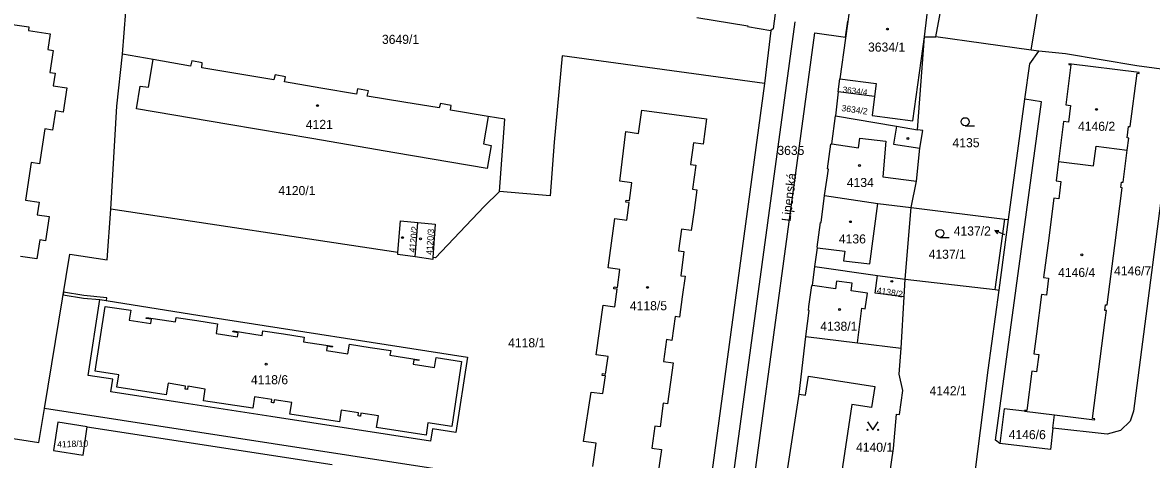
# Model space of a CAD drawing. Extents: x -756746 to -753363, y -1166406 to -1161727.
# Drawn here: x -755238.8 to -755027.6, y -1165711.1 to -1165629.2 of the extents above; entities that cross this region are included whole.
import ezdxf

# ---------------------------------------------------------------- set-up
doc = ezdxf.new("R2010")
doc.units = 0
for name, color, linetype in [('Hranice parcel', 7, 'Continuous'), ('Parcelní čísla', 7, 'Continuous'), ('Pop  PČ popisy', 7, 'Continuous'), ('Vnitřní kresba', 7, 'Continuous'), ('Věcná břemena k části', 7, 'Continuous'), ('Značky budov', 7, 'Continuous'), ('Značky kultur', 7, 'Continuous')]:
    doc.layers.add(name, color=color, linetype=linetype)

msp = doc.modelspace()

# ---------------------------------------------------------------- linework, layer by layer
at = {"layer": 'Hranice parcel'}
for p, q in [((-755083.16, -1165620.39), (-755085.89, -1165639.76)), ((-755069.99, -1165631.87), (-755068.91, -1165622.4)), ((-755067.88, -1165631.92), (-755066.19, -1165622.79)), ((-755050.06, -1165634.38), (-755048.1, -1165622.49)), ((-755098.76, -1165630.72), (-755099.99, -1165640.62)), ((-755071.33, -1165649.32), (-755069.99, -1165631.87)), ((-755069.99, -1165631.87), (-755067.88, -1165631.92)), ((-755050.06, -1165634.38), (-755067.88, -1165631.92)), ((-755214.39, -1165636.16), (-755220.11, -1165635.17)), ((-755048.62, -1165634.58), (-755050.06, -1165634.38)), ((-755086.16, -1165642.2), (-755085.89, -1165639.76)), ((-755099.99, -1165640.62), (-755111.64, -1165727.25)), ((-755086.16, -1165642.2), (-755086.65, -1165646.73)), ((-755079.38, -1165643.1), (-755086.16, -1165642.2)), ((-755054.27, -1165666.14), (-755051.23, -1165643.57)), ((-755223.01, -1165673.7), (-755222.28, -1165664.18)), ((-755168.58, -1165672.29), (-755222.28, -1165664.18)), ((-755073.65, -1165677.34), (-755072.54, -1165663.89)), ((-755072.54, -1165663.89), (-755055.01, -1165666.05)), ((-755165.34, -1165673.16), (-755164.84, -1165666.71)), ((-755056.79, -1165679.26), (-755055.01, -1165666.05)), ((-755056.05, -1165679.35), (-755054.27, -1165666.14)), ((-755055.01, -1165666.05), (-755054.27, -1165666.14)), ((-755090.53, -1165674.95), (-755078.79, -1165676.61)), ((-755078.79, -1165676.61), (-755073.65, -1165677.34)), ((-755073.84, -1165680.65), (-755073.65, -1165677.34)), ((-755073.65, -1165677.34), (-755056.79, -1165679.26)), ((-755056.79, -1165679.26), (-755056.05, -1165679.35)), ((-755074.39, -1165690.24), (-755073.84, -1165680.65)), ((-755093.49, -1165698.84), (-755092.22, -1165688.09)), ((-755095.75, -1165713.48), (-755093.49, -1165698.84)), ((-755051.32, -1165702.08), (-755045.67, -1165702.76)), ((-755046.02, -1165705.27), (-755045.67, -1165702.76))]:
    msp.add_line(p, q, dxfattribs=at)
for points in [[(-755220.11, -1165635.17), (-755218.22, -1165611.09), (-755244.01, -1165606.71), (-755270.43, -1165602.09), (-755270.99, -1165606.17), (-755284.61, -1165603.25), (-755297.52, -1165600.73), (-755307.95, -1165599.53), (-755319.09, -1165599.01)], [(-755095.61, -1165610), (-755096.09, -1165613.55), (-755096.24, -1165613.53), (-755097.6, -1165623.61), (-755097.45, -1165623.63), (-755098.36, -1165630.4), (-755098.76, -1165630.72)], [(-755112.66, -1165628.28), (-755103.1, -1165629.85), (-755103.12, -1165629.97), (-755098.76, -1165630.72)], [(-755241.56, -1165629.47), (-755237.64, -1165630.04), (-755237.74, -1165630.74), (-755233.66, -1165631.34), (-755234.11, -1165634.29), (-755233.11, -1165634.45), (-755233.74, -1165638.58), (-755232.75, -1165638.73), (-755233.12, -1165641.07), (-755230.52, -1165641.47), (-755231.22, -1165646.01), (-755232.65, -1165645.79), (-755233.2, -1165649.4), (-755234.67, -1165649.17), (-755235.67, -1165655.67), (-755237.19, -1165655.44), (-755238.27, -1165662.5), (-755235.71, -1165662.89), (-755236.06, -1165665.23)], [(-755079.38, -1165643.1), (-755079.84, -1165646.64), (-755072.21, -1165647.67), (-755069.99, -1165631.87)], [(-755222.28, -1165664.18), (-755221.16, -1165644.9), (-755220.11, -1165635.17)], [(-755099.99, -1165640.62), (-755137.83, -1165635.43), (-755139.31, -1165651.61), (-755140.1, -1165661.72), (-755149.54, -1165660.89)], [(-755051.23, -1165643.57), (-755050.3, -1165636.93), (-755048.62, -1165634.58)], [(-755010.41, -1165640.04), (-755030.3, -1165637.31), (-755043.66, -1165635.1), (-755048.62, -1165634.58)], [(-755151.7, -1165646.81), (-755152.58, -1165651.98), (-755151.11, -1165652.25), (-755151.88, -1165656.58), (-755169.16, -1165653.63), (-755184.67, -1165650.98), (-755200.19, -1165648.32), (-755217.49, -1165645.37), (-755216.81, -1165641.14), (-755215.27, -1165641.34), (-755214.39, -1165636.16)], [(-755151.7, -1165646.81), (-755158.76, -1165645.64), (-755158.58, -1165644.77), (-755160.6, -1165644.41), (-755160.83, -1165645.23), (-755167.47, -1165644.13), (-755174.31, -1165642.99), (-755174.09, -1165642.02), (-755176.16, -1165641.66), (-755176.3, -1165642.65), (-755182.97, -1165641.5), (-755189.77, -1165640.31), (-755189.6, -1165639.4), (-755191.55, -1165639.01), (-755191.77, -1165639.97), (-755198.51, -1165638.86), (-755205.28, -1165637.68), (-755205.21, -1165636.76), (-755207.14, -1165636.41), (-755207.41, -1165637.37), (-755214.39, -1165636.16)], [(-755032.1, -1165653.14), (-755031.81, -1165650.86), (-755032.1, -1165650.82), (-755031.83, -1165648.7), (-755031.53, -1165648.73), (-755030.25, -1165638.73), (-755029.85, -1165638.78), (-755029.83, -1165638.61), (-755043.01, -1165636.93), (-755043.03, -1165637.1), (-755042.63, -1165637.15), (-755043.59, -1165644.63), (-755042.67, -1165644.75), (-755043.07, -1165647.9), (-755043.99, -1165647.78), (-755044.94, -1165655.24)], [(-755085.89, -1165639.76), (-755079.06, -1165640.65), (-755079.38, -1165643.1)], [(-755010.57, -1165641.31), (-755016.56, -1165640.51), (-755019.49, -1165641.02), (-755021.96, -1165642.7), (-755023.55, -1165645.25), (-755030.9, -1165702.07), (-755031.53, -1165703.94), (-755033.36, -1165705.68), (-755035.83, -1165706.38), (-755046.02, -1165705.27)], [(-755055.93, -1165708.11), (-755056.74, -1165707.48), (-755048.1, -1165644.06), (-755051.23, -1165643.57)], [(-755131.49, -1165708.07), (-755133.82, -1165707.76), (-755132.43, -1165698.47), (-755130.21, -1165698.77), (-755129.75, -1165695.46), (-755130.36, -1165695.38), (-755130.3, -1165695.02), (-755129.71, -1165695.1), (-755129.25, -1165691.8), (-755131.44, -1165691.49), (-755130.19, -1165682.21), (-755127.98, -1165682.51), (-755127.53, -1165679.21), (-755128.15, -1165679.13), (-755128.14, -1165678.94), (-755128.11, -1165678.76), (-755127.48, -1165678.85), (-755127.02, -1165675.51), (-755129.23, -1165675.2), (-755127.96, -1165665.96), (-755125.75, -1165666.26), (-755125.3, -1165662.96), (-755125.93, -1165662.87), (-755125.87, -1165662.5), (-755125.25, -1165662.59), (-755124.8, -1165659.27), (-755127.05, -1165658.96), (-755125.89, -1165649.67), (-755123.53, -1165650), (-755122.93, -1165645.62), (-755110.82, -1165647.27), (-755111.46, -1165651.99), (-755113.27, -1165651.74), (-755113.8, -1165655.82), (-755112.83, -1165655.96), (-755113.44, -1165660.44), (-755112.63, -1165660.55), (-755113.14, -1165664.37), (-755113.67, -1165668.19), (-755115.49, -1165667.95), (-755116.04, -1165672.03), (-755115.04, -1165672.16), (-755115.65, -1165676.66), (-755114.83, -1165676.77), (-755115.37, -1165680.61), (-755115.88, -1165684.46), (-755116.71, -1165684.34), (-755117.32, -1165688.79), (-755118.3, -1165688.65), (-755118.86, -1165692.75), (-755117.04, -1165693), (-755118.09, -1165700.65), (-755118.91, -1165700.54), (-755119.52, -1165705.02), (-755120.52, -1165704.89), (-755121.07, -1165708.96), (-755119.26, -1165709.21), (-755119.9, -1165713.94)], [(-755149.54, -1165660.89), (-755148.54, -1165647.34), (-755151.7, -1165646.81)], [(-755088.73, -1165661.66), (-755088.01, -1165656.67), (-755088.17, -1165656.64), (-755087.54, -1165652.01), (-755087.36, -1165651.95), (-755086.65, -1165646.73)], [(-755086.65, -1165646.73), (-755075.29, -1165648.65), (-755071.33, -1165649.32)], [(-755072.54, -1165663.89), (-755071.53, -1165658.95), (-755070.92, -1165652.79), (-755070.36, -1165649.48), (-755071.33, -1165649.32)], [(-755044.94, -1165655.24), (-755038.38, -1165656.08), (-755037.92, -1165652.39), (-755032.1, -1165653.14)], [(-755045.67, -1165702.76), (-755038.19, -1165703.67), (-755038.17, -1165703.51), (-755038.56, -1165703.45), (-755036.25, -1165685.43), (-755035.96, -1165683.19), (-755036.26, -1165683.16), (-755036.13, -1165682.11), (-755035.83, -1165682.15), (-755034.4, -1165671.02), (-755033, -1165660.18), (-755033.3, -1165660.14), (-755033.17, -1165659.11), (-755032.87, -1165659.15), (-755032.1, -1165653.14)], [(-755044.94, -1165655.24), (-755045.4, -1165658.89), (-755044.5, -1165659), (-755044.91, -1165662.24), (-755045.82, -1165662.13), (-755046.43, -1165667.1), (-755046.78, -1165669.65), (-755047.72, -1165677), (-755046.8, -1165677.11), (-755047.21, -1165680.34), (-755048.13, -1165680.22), (-755049.06, -1165687.54), (-755049.54, -1165691.32), (-755048.64, -1165691.44), (-755049.05, -1165694.67), (-755049.96, -1165694.55), (-755050.9, -1165701.96), (-755051.3, -1165701.91), (-755051.32, -1165702.08)], [(-755149.54, -1165660.89), (-755152.45, -1165663.68), (-755161.54, -1165673.31), (-755162.03, -1165673.24)], [(-755090.53, -1165674.95), (-755090.02, -1165671.44), (-755090.1, -1165671.3), (-755089.5, -1165666.68), (-755089.36, -1165666.7), (-755088.73, -1165661.66)], [(-755088.73, -1165661.66), (-755078.74, -1165663.13), (-755072.54, -1165663.89)], [(-755236.06, -1165665.23), (-755233.83, -1165665.58), (-755234.53, -1165670.12), (-755235.61, -1165669.95), (-755236.16, -1165673.52), (-755239.22, -1165673.05)], [(-755168.58, -1165672.29), (-755168.08, -1165666.41), (-755164.84, -1165666.71)], [(-755164.84, -1165666.71), (-755161.61, -1165667.01), (-755162.03, -1165673.24)], [(-755234.72, -1165701.55), (-755229.99, -1165672.61), (-755223.01, -1165673.7)], [(-755165.34, -1165673.16), (-755168.62, -1165672.7), (-755168.58, -1165672.29)], [(-755162.03, -1165673.24), (-755162.06, -1165673.63), (-755165.34, -1165673.16)], [(-755092.22, -1165688.09), (-755091.58, -1165683.19), (-755091.73, -1165683.17), (-755091.64, -1165682.46), (-755091.13, -1165678.52), (-755090.97, -1165678.53), (-755090.53, -1165674.95)], [(-755073.84, -1165680.65), (-755079.26, -1165679.91), (-755078.79, -1165676.61)], [(-755061.47, -1165720.94), (-755058.08, -1165694.4), (-755056.05, -1165679.35)], [(-755224.34, -1165681.14), (-755206.04, -1165684.08), (-755155.53, -1165691.92), (-755157.72, -1165706.06), (-755162.11, -1165705.38), (-755162.47, -1165707.69), (-755192.38, -1165703.06), (-755208.58, -1165700.54), (-755222.3, -1165698.42), (-755221.94, -1165696.08), (-755226.54, -1165695.37), (-755224.34, -1165681.14)], [(-755092.22, -1165688.09), (-755082.53, -1165689.26), (-755074.39, -1165690.24)], [(-755077.41, -1165719.73), (-755075.81, -1165709.04), (-755075.26, -1165702.61), (-755074.72, -1165702.67), (-755074.06, -1165698.19), (-755074.79, -1165695.11), (-755074.39, -1165690.24)], [(-755323.93, -1165694.17), (-755321.03, -1165694.65), (-755235.76, -1165707.93), (-755234.72, -1165701.55)], [(-755093.49, -1165698.84), (-755092.31, -1165699.03), (-755091.76, -1165695.49), (-755079.32, -1165697.41), (-755079.92, -1165701.39), (-755083.6, -1165700.83), (-755085.76, -1165715), (-755090.53, -1165714.28), (-755091.05, -1165717.65), (-755077.41, -1165719.73)], [(-755141.76, -1165718.09), (-755141.46, -1165716.01), (-755234.72, -1165701.55)], [(-755051.32, -1165702.08), (-755055.1, -1165701.62), (-755055.93, -1165708.11)], [(-755233.04, -1165709.44), (-755227.49, -1165710.31), (-755226.72, -1165704.97), (-755232.21, -1165704.13), (-755233.04, -1165709.44)], [(-755046.02, -1165705.27), (-755046.47, -1165709.27), (-755055.93, -1165708.11)], [(-755132.09, -1165712.44), (-755131.49, -1165708.07)]]:
    msp.add_lwpolyline(points, dxfattribs=at)
at = {"layer": 'Pop  PČ popisy'}
for p, q in [((-755056.85, -1165668.21), (-755056.1, -1165668.18)), ((-755055.01, -1165669.03), (-755056.85, -1165668.21)), ((-755056.85, -1165668.21), (-755056.37, -1165668.79))]:
    msp.add_line(p, q, dxfattribs=at)
at = {"layer": 'Vnitřní kresba'}
for p, q in [((-755075.29, -1165648.65), (-755075.85, -1165651.99)), ((-755087.36, -1165651.95), (-755082.38, -1165652.71)), ((-755082.38, -1165652.71), (-755082.1, -1165650.9)), ((-755082.1, -1165650.9), (-755077.25, -1165651.48)), ((-755077.25, -1165651.48), (-755077.85, -1165658.12)), ((-755075.85, -1165651.99), (-755070.92, -1165652.79)), ((-755077.85, -1165658.12), (-755071.53, -1165658.95)), ((-755080.24, -1165674.47), (-755078.74, -1165663.13)), ((-755090.02, -1165671.44), (-755084.95, -1165672.05)), ((-755084.95, -1165672.05), (-755085.17, -1165673.86)), ((-755085.17, -1165673.86), (-755080.24, -1165674.47)), ((-755086.48, -1165677.66), (-755086.68, -1165679.12)), ((-755083.57, -1165678.05), (-755086.48, -1165677.66)), ((-755086.68, -1165679.12), (-755090.97, -1165678.53)), ((-755083.76, -1165679.53), (-755083.57, -1165678.05)), ((-755080.67, -1165679.94), (-755083.76, -1165679.53)), ((-755081.1, -1165682.9), (-755080.67, -1165679.94)), ((-755225.23, -1165694.56), (-755223.34, -1165682.41)), ((-755223.34, -1165682.41), (-755218.59, -1165683.14)), ((-755218.59, -1165683.14), (-755218.88, -1165684.97)), ((-755082.53, -1165689.26), (-755081.75, -1165682.77)), ((-755081.75, -1165682.77), (-755081.1, -1165682.9)), ((-755218.88, -1165684.97), (-755214.81, -1165685.6)), ((-755215.67, -1165684.69), (-755215.64, -1165684.48)), ((-755214.69, -1165684.84), (-755215.67, -1165684.69)), ((-755215.64, -1165684.48), (-755210.18, -1165685.33)), ((-755214.81, -1165685.6), (-755214.69, -1165684.84)), ((-755210.18, -1165685.33), (-755210.05, -1165684.47)), ((-755210.05, -1165684.47), (-755206.2, -1165685.07)), ((-755206.2, -1165685.07), (-755202.33, -1165685.67)), ((-755202.33, -1165685.67), (-755202.6, -1165687.5)), ((-755202.6, -1165687.5), (-755198.59, -1165688.12)), ((-755199.45, -1165687.21), (-755199.41, -1165687)), ((-755198.47, -1165687.36), (-755199.45, -1165687.21)), ((-755199.41, -1165687), (-755193.96, -1165687.85)), ((-755198.59, -1165688.12), (-755198.47, -1165687.36)), ((-755193.96, -1165687.85), (-755193.83, -1165686.99)), ((-755193.83, -1165686.99), (-755189.98, -1165687.59)), ((-755189.98, -1165687.59), (-755186.14, -1165688.18)), ((-755186.14, -1165688.18), (-755186.27, -1165689.04)), ((-755186.27, -1165689.04), (-755180.83, -1165689.89)), ((-755181.83, -1165689.89), (-755181.96, -1165690.7)), ((-755181.96, -1165690.7), (-755177.92, -1165691.33)), ((-755180.85, -1165690.04), (-755181.83, -1165689.89)), ((-755180.83, -1165689.89), (-755180.85, -1165690.04)), ((-755177.92, -1165691.33), (-755177.64, -1165689.5)), ((-755177.64, -1165689.5), (-755173.79, -1165690.1)), ((-755173.79, -1165690.1), (-755169.93, -1165690.7)), ((-755169.93, -1165690.7), (-755170.06, -1165691.56)), ((-755170.06, -1165691.56), (-755164.62, -1165692.41)), ((-755165.62, -1165692.41), (-755165.75, -1165693.22)), ((-755164.64, -1165692.56), (-755165.62, -1165692.41)), ((-755164.62, -1165692.41), (-755164.64, -1165692.56)), ((-755161.71, -1165693.85), (-755161.43, -1165692.02)), ((-755161.43, -1165692.02), (-755156.67, -1165692.76)), ((-755156.67, -1165692.76), (-755158.51, -1165704.92)), ((-755220.8, -1165695.25), (-755225.23, -1165694.56)), ((-755165.75, -1165693.22), (-755161.71, -1165693.85)), ((-755221.16, -1165697.58), (-755220.8, -1165695.25)), ((-755211.59, -1165696.83), (-755211.93, -1165699.01)), ((-755208.32, -1165697.34), (-755211.59, -1165696.83)), ((-755211.93, -1165699.01), (-755221.16, -1165697.58)), ((-755208.42, -1165697.93), (-755208.32, -1165697.34)), ((-755208.18, -1165697.96), (-755208.42, -1165697.93)), ((-755207.98, -1165697.99), (-755208.18, -1165697.96)), ((-755207.89, -1165697.4), (-755207.98, -1165697.99)), ((-755204.63, -1165697.91), (-755207.89, -1165697.4)), ((-755204.97, -1165700.09), (-755204.63, -1165697.91)), ((-755195.73, -1165701.52), (-755204.97, -1165700.09)), ((-755195.39, -1165699.34), (-755195.73, -1165701.52)), ((-755192.15, -1165699.84), (-755195.39, -1165699.34)), ((-755192.24, -1165700.43), (-755192.15, -1165699.84)), ((-755191.97, -1165700.47), (-755192.24, -1165700.43)), ((-755191.8, -1165700.5), (-755191.97, -1165700.47)), ((-755191.71, -1165699.91), (-755191.8, -1165700.5)), ((-755188.45, -1165700.41), (-755191.71, -1165699.91)), ((-755188.79, -1165702.6), (-755188.45, -1165700.41)), ((-755179.52, -1165704.04), (-755188.79, -1165702.6)), ((-755179.18, -1165701.85), (-755179.52, -1165704.04)), ((-755175.93, -1165702.36), (-755179.18, -1165701.85)), ((-755176.02, -1165702.95), (-755175.93, -1165702.36)), ((-755175.76, -1165702.99), (-755176.02, -1165702.95)), ((-755175.59, -1165703.02), (-755175.76, -1165702.99)), ((-755175.5, -1165702.42), (-755175.59, -1165703.02)), ((-755172.23, -1165702.92), (-755175.5, -1165702.42)), ((-755172.57, -1165705.11), (-755172.23, -1165702.92)), ((-755226.72, -1165704.97), (-755180.9, -1165712.05)), ((-755163.3, -1165706.55), (-755172.57, -1165705.11)), ((-755162.95, -1165704.24), (-755163.3, -1165706.55)), ((-755158.51, -1165704.92), (-755162.95, -1165704.24))]:
    msp.add_line(p, q, dxfattribs=at)
at = {"layer": 'Věcná břemena k části'}
for points in [[(-755094.28, -1165629.06), (-755107.71, -1165727.86), (-755107.88, -1165729.11), (-755100.59, -1165730.27), (-755101.24, -1165734.34), (-755110.18, -1165732.92), (-755110.8, -1165736.84), (-755112.75, -1165752.55), (-755123.17, -1165837.15), (-755123.63, -1165840.85), (-755120.88, -1165841.18), (-755121.86, -1165849.08), (-755126.12, -1165848.53), (-755132.24, -1165897.78)], [(-755127.76, -1165894.18), (-755122.62, -1165852.79), (-755118.42, -1165853.36), (-755117.91, -1165849.6), (-755116.38, -1165838.31), (-755119.24, -1165837.82), (-755106.75, -1165737.61), (-755098.9, -1165739.09), (-755097.96, -1165739.24), (-755096.44, -1165729.62), (-755097.98, -1165729.38), (-755097.55, -1165726.28), (-755103.35, -1165725.49), (-755090.53, -1165631.15), (-755084.79, -1165631.93), (-755084.37, -1165628.96)]]:
    msp.add_lwpolyline(points, dxfattribs=at)
msp.add_lwpolyline([(-755231.15, -1165679.73), (-755231.24, -1165680.24), (-755227.43, -1165680.88), (-755224.34, -1165681.14), (-755223.13, -1165681.33), (-755223.04, -1165680.82), (-755227.37, -1165680.38)], close=True, dxfattribs=at)
at = {"layer": 'Značky budov'}
for centre in [(-755076.97, -1165630.44), (-755183.64, -1165644.79), (-755037.84, -1165645.49), (-755073.12, -1165650.96), (-755082.19, -1165656), (-755083.89, -1165666.54), (-755167.7, -1165669.53), (-755164.34, -1165669.76), (-755040.58, -1165672.77), (-755076.14, -1165677.72), (-755121.86, -1165678.85), (-755085.9, -1165682.99), (-755193.22, -1165693.23)]:
    msp.add_circle(centre, 0.175, dxfattribs=at)
at = {"layer": 'Značky kultur'}
for p, q in [((-755062.42, -1165648.55), (-755060.67, -1165648.55)), ((-755067.14, -1165669.48), (-755065.39, -1165669.48))]:
    msp.add_line(p, q, dxfattribs=at)
msp.add_lwpolyline([(-755080.68, -1165704.05), (-755079.68, -1165705.55), (-755078.68, -1165704.05)], dxfattribs=at)
for centre, radius in [((-755062.42, -1165647.8), 0.75), ((-755067.14, -1165668.73), 0.75), ((-755080.68, -1165705.55), 0.1), ((-755078.68, -1165705.55), 0.1)]:
    msp.add_circle(centre, radius, dxfattribs=at)

# ---------------------------------------------------------------- texts
at = {"layer": 'Parcelní čísla'}
for s, p in [('3649/1', (-755171.56, -1165633.22)), ('3634/1', (-755080.59, -1165634.67)), ('4121', (-755185.81, -1165649.16)), ('4146/2', (-755041.29, -1165649.51)), ('3635', (-755097.56, -1165654.03)), ('4135', (-755064.78, -1165652.59)), ('4134', (-755084.56, -1165660.05)), ('4120/1', (-755190.96, -1165661.56)), ('4137/2', (-755064.56, -1165669.14)), ('4136', (-755086.05, -1165670.62)), ('4137/1', (-755069.25, -1165673.49)), ('4146/4', (-755045.02, -1165676.91)), ('4146/7', (-755034.55, -1165676.61)), ('4118/5', (-755125.16, -1165683.14)), ('4138/1', (-755089.53, -1165686.99)), ('4118/1', (-755147.95, -1165690.09)), ('4118/6', (-755196.08, -1165697.01)), ('4142/1', (-755069.07, -1165699.08)), ('4146/6', (-755054.27, -1165707.3)), ('4140/1', (-755082.84, -1165709.67))]:
    msp.add_text(s, height=1.7, dxfattribs=at).set_placement(p)
for s, height, rotation, p in [('3634/4', 1.139, 353, (-755085.4, -1165642.32)), ('3634/2', 1.2, 352, (-755085.61, -1165645.81)), ('4120/2', 1.2, 84, (-755165.33, -1165672.36)), ('4120/3', 1.2, 86, (-755162.11, -1165672.81)), ('4138/2', 1.2, 351, (-755079.02, -1165679.98)), ('4118/10', 1.2, 2, (-755232.32, -1165708.88))]:
    msp.add_text(s, height=height, rotation=rotation, dxfattribs=at).set_placement(p)
at = {"layer": 'Pop  PČ popisy'}
msp.add_text('Lipenská', height=1.7, rotation=83, dxfattribs=at).set_placement((-755095.1, -1165666.58))

doc.saveas('drawing.dxf')
